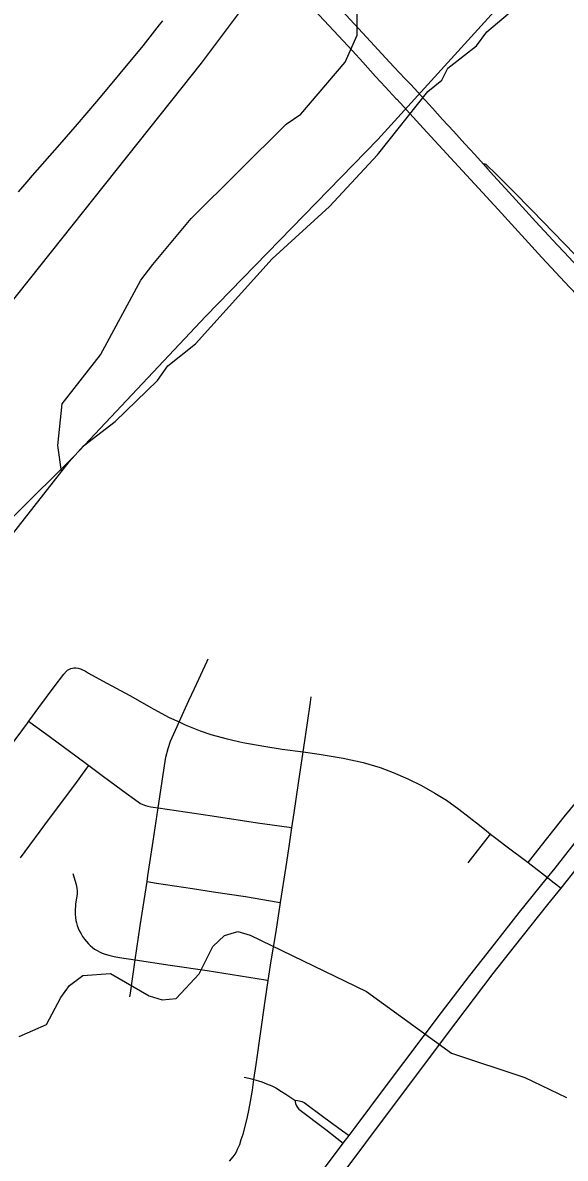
# Model space of a CAD drawing. Extents: x -1.4 to 35.4, y 0 to 22.
# Drawn here: x 11.42 to 11.86, y 17.273 to 18.196 of the extents above; entities that cross this region are included whole.
import ezdxf

# ---------------------------------------------------------------- set-up
doc = ezdxf.new("R2010")
doc.units = 0
for name, color, linetype in [('GM_X_City_Street', 7, 'Continuous'), ('GM_X_County_Road', 7, 'Continuous'), ('GM_X_County_Text', 7, 'Continuous'), ('GM_X_Interchange_Ramps', 7, 'Continuous'), ('GM_X_Minor_River', 7, 'Continuous'), ('GM_X_Rail_Line', 7, 'Continuous'), ('GM_X_Township_Road', 7, 'Continuous'), ('GM_X_US_Route', 7, 'Continuous')]:
    doc.layers.add(name, color=color, linetype=linetype)

msp = doc.modelspace()

# ---------------------------------------------------------------- linework, layer by layer
at = {"layer": 'GM_X_City_Street'}
msp.add_line((11.78157, 17.51311), (11.79977, 17.53645), dxfattribs=at)
for points in [[(11.50655, 17.40425), (11.50705, 17.40731), (11.51098, 17.43435), (11.515, 17.46198), (11.52057, 17.49785), (11.52128, 17.50246), (11.52558, 17.53071), (11.52969, 17.55781), (11.53433, 17.58837), (11.53592, 17.5988), (11.53761, 17.60605), (11.53963, 17.61191), (11.54494, 17.62381), (11.54664, 17.62751), (11.55466, 17.64495), (11.55919, 17.65483), (11.56936, 17.6768), (11.57034, 17.67892)], [(11.39848, 17.59333), (11.42338, 17.62664), (11.42447, 17.62813), (11.43253, 17.63917), (11.44512, 17.65615), (11.45303, 17.66647), (11.45513, 17.66874), (11.45606, 17.66955), (11.45712, 17.67019), (11.45869, 17.67095), (11.45992, 17.67128), (11.46099, 17.67144)], [(11.46099, 17.67144), (11.46271, 17.67144), (11.46452, 17.6712), (11.46649, 17.67061), (11.47043, 17.66886), (11.47313, 17.6673), (11.48449, 17.66096), (11.50658, 17.64899), (11.52604, 17.63801), (11.53865, 17.63127), (11.54664, 17.62751), (11.55158, 17.62519), (11.56369, 17.62035), (11.57249, 17.61734), (11.58566, 17.6137), (11.59841, 17.61091), (11.61553, 17.60795), (11.63041, 17.60552), (11.6475, 17.60331), (11.66037, 17.60145), (11.67995, 17.59814), (11.69632, 17.59453), (11.70998, 17.59049), (11.72046, 17.5866), (11.73243, 17.5814), (11.74359, 17.57586), (11.75441, 17.56976), (11.76394, 17.56392), (11.77398, 17.55664), (11.79062, 17.54368), (11.79647, 17.53908), (11.79977, 17.53645), (11.80396, 17.53319), (11.81209, 17.5268), (11.83019, 17.51335)], [(11.58764, 17.27066), (11.59057, 17.27435), (11.59213, 17.27657), (11.5932, 17.27829), (11.59418, 17.28043), (11.59591, 17.28438), (11.59714, 17.28824), (11.59862, 17.29276), (11.60084, 17.301), (11.60216, 17.30665), (11.60334, 17.31188), (11.60462, 17.31931), (11.60623, 17.3284), (11.60749, 17.33702), (11.60928, 17.3493), (11.6167, 17.40094), (11.6191, 17.41764), (11.62138, 17.43352), (11.62548, 17.45739), (11.62905, 17.48078), (11.63355, 17.51019), (11.63568, 17.52444), (11.63826, 17.54164), (11.64008, 17.5538), (11.64366, 17.57776), (11.6475, 17.60331), (11.64883, 17.61216), (11.65095, 17.6267), (11.65339, 17.6435), (11.65403, 17.64787)], [(11.42447, 17.62813), (11.42541, 17.62744), (11.43807, 17.61811), (11.46271, 17.59997), (11.47324, 17.59207), (11.48408, 17.58394), (11.5007, 17.57191), (11.51327, 17.56267), (11.51534, 17.56143), (11.51715, 17.56044), (11.5192, 17.55962), (11.5211, 17.55913), (11.52356, 17.55872), (11.52545, 17.55839), (11.52969, 17.55781), (11.5735, 17.55125), (11.61042, 17.54556), (11.63609, 17.54195), (11.63826, 17.54164)], [(11.41761, 17.51719), (11.44125, 17.54918), (11.46181, 17.57649), (11.47166, 17.58992), (11.47324, 17.59207)], [(11.4602, 17.50453), (11.46289, 17.49562), (11.46344, 17.49265), (11.46378, 17.49033), (11.46376, 17.48797), (11.46256, 17.4794), (11.4621, 17.47371), (11.46212, 17.47145), (11.46238, 17.46862), (11.46278, 17.46634), (11.46324, 17.46423), (11.46385, 17.46216), (11.46467, 17.46), (11.46566, 17.45763), (11.46693, 17.45543), (11.46821, 17.45336), (11.46972, 17.45118), (11.47125, 17.44925), (11.47302, 17.4473), (11.47445, 17.44588), (11.47634, 17.44429), (11.47791, 17.44309), (11.48006, 17.44179), (11.48185, 17.44078), (11.48408, 17.43984), (11.48654, 17.43897), (11.48951, 17.43805), (11.49377, 17.43708), (11.49809, 17.43623), (11.51098, 17.43435), (11.53927, 17.42993), (11.56943, 17.42556), (11.61675, 17.41801), (11.6191, 17.41764)], [(11.52057, 17.49785), (11.52816, 17.49669), (11.55756, 17.49221), (11.5747, 17.48964), (11.6005, 17.48577), (11.62715, 17.48111), (11.62905, 17.48078)], [(11.5996, 17.33905), (11.60325, 17.33811), (11.60749, 17.33702), (11.61102, 17.33611), (11.61392, 17.33519), (11.61757, 17.33369), (11.62197, 17.33191), (11.62518, 17.33026), (11.62979, 17.32745), (11.63323, 17.32518), (11.64058, 17.32026)], [(11.64058, 17.32026), (11.64125, 17.31767), (11.6419, 17.31577), (11.64281, 17.31421), (11.6438, 17.31298), (11.6658, 17.29657), (11.67487, 17.28939), (11.68007, 17.28527)], [(11.64058, 17.32026), (11.64281, 17.32005), (11.64429, 17.3198), (11.64635, 17.31923), (11.64832, 17.31838), (11.66429, 17.30644), (11.67931, 17.29547), (11.68474, 17.29151)]]:
    msp.add_lwpolyline(points, dxfattribs=at)
at = {"layer": 'GM_X_County_Road'}
msp.add_line((11.41599, 18.05823), (11.42307, 18.0663), dxfattribs=at)
for points in [[(11.4962, 18.15131), (11.49874, 18.15437), (11.51729, 18.17689), (11.53083, 18.19388), (11.53346, 18.19714)], [(11.42307, 18.0663), (11.42757, 18.07143), (11.44981, 18.09653), (11.46396, 18.11303), (11.47969, 18.13143), (11.4962, 18.15131)]]:
    msp.add_lwpolyline(points, dxfattribs=at)
at = {"layer": 'GM_X_County_Text'}
msp.add_lwpolyline([(11.37957, 17.93006), (11.54909, 18.14281), (11.56488, 18.16262), (11.60301, 18.2136)], dxfattribs=at)
at = {"layer": 'GM_X_Interchange_Ramps'}
msp.add_lwpolyline([(11.86835, 18.00739), (11.83363, 18.04294), (11.81772, 18.05904), (11.80949, 18.06751), (11.80463, 18.07227), (11.79622, 18.08028), (11.79545, 18.08067), (11.79474, 18.08069), (11.79405, 18.08056)], dxfattribs=at)
at = {"layer": 'GM_X_Minor_River'}
for points in [[(11.40834, 17.77621), (11.45725, 17.8388), (11.46887, 17.85189), (11.49465, 17.87158), (11.52901, 17.9048), (11.53757, 17.9168), (11.55989, 17.93465), (11.62221, 18.00385), (11.66888, 18.04636), (11.70795, 18.08823), (11.74869, 18.13957), (11.76024, 18.14887), (11.76497, 18.15866), (11.78844, 18.17688), (11.79661, 18.18813), (11.8228, 18.2101)], [(11.45108, 17.83089), (11.44799, 17.85225), (11.45161, 17.88599), (11.48266, 17.92572), (11.51559, 17.98631), (11.5253, 17.99905), (11.55632, 18.03651), (11.63357, 18.11305), (11.64548, 18.1212), (11.68152, 18.16351), (11.69138, 18.18537), (11.69138, 18.20741)], [(11.41662, 17.37199), (11.43881, 17.38186), (11.45057, 17.40369), (11.45757, 17.41344), (11.46835, 17.42161), (11.49078, 17.42313), (11.52236, 17.40512), (11.53294, 17.4019), (11.54434, 17.40284), (11.56292, 17.42303), (11.57393, 17.44525), (11.58357, 17.4542), (11.59426, 17.45743), (11.60446, 17.45422), (11.69898, 17.40855), (11.76799, 17.35838), (11.82764, 17.33875), (11.86154, 17.3226)]]:
    msp.add_lwpolyline(points, dxfattribs=at)
at = {"layer": 'GM_X_Rail_Line'}
msp.add_lwpolyline([(10.2986, 16.54036), (10.50718, 16.8304), (10.57033, 16.90889), (10.63636, 16.98834), (10.733, 17.08598), (10.9337, 17.29006), (11.02807, 17.39166), (11.18363, 17.56081), (11.36451, 17.7475), (11.46115, 17.84325), (11.56832, 17.95719), (11.70802, 18.10082), (11.80849, 18.21094), (11.92906, 18.33639), (12.04014, 18.45841), (12.11883, 18.53811), (12.18271, 18.60212), (12.23711, 18.64781), (12.28785, 18.68071), (12.35026, 18.72023), (12.42332, 18.75892), (12.58124, 18.82074), (12.80982, 18.90385), (12.87728, 18.92938)], dxfattribs=at)
at = {"layer": 'GM_X_Township_Road'}
msp.add_line((11.83019, 17.51335), (11.84602, 17.50115), dxfattribs=at)
for points in [[(11.83019, 17.51335), (11.83237, 17.51605), (11.83826, 17.52339), (11.84517, 17.53245), (11.85137, 17.54029), (11.85945, 17.55052), (11.87626, 17.57088), (11.88153, 17.57793)], [(11.84602, 17.50115), (11.85042, 17.49776), (11.85711, 17.4926)]]:
    msp.add_lwpolyline(points, dxfattribs=at)
at = {"layer": 'GM_X_US_Route'}
msp.add_line((11.68007, 17.28527), (11.68474, 17.29151), dxfattribs=at)
for points in [[(11.63948, 18.22435), (11.66046, 18.2018), (11.67609, 18.18495), (11.68747, 18.17262), (11.6959, 18.16348), (11.70627, 18.15194), (11.71437, 18.14322), (11.72279, 18.13408)], [(11.67911, 18.2053), (11.70223, 18.18026), (11.71127, 18.17022), (11.72103, 18.1598), (11.73046, 18.15004), (11.73484, 18.14532)], [(11.73484, 18.14532), (11.74051, 18.13913), (11.75242, 18.1261), (11.76075, 18.1169), (11.76966, 18.10738), (11.77884, 18.09725), (11.78684, 18.08857), (11.79405, 18.08056), (11.79764, 18.07657), (11.80225, 18.07152), (11.8148, 18.05774), (11.82574, 18.04585), (11.83656, 18.03385), (11.85394, 18.01522), (11.85984, 18.00883), (11.88016, 17.98699)], [(11.72279, 18.13408), (11.72344, 18.13338), (11.72916, 18.12716), (11.73146, 18.12467), (11.74505, 18.11), (11.77048, 18.08225), (11.7868, 18.06456)], [(11.7868, 18.06456), (11.80584, 18.04393), (11.84133, 18.0048), (11.86386, 17.98077), (11.87026, 17.97402), (11.8891, 17.95421), (11.89956, 17.9436), (11.90986, 17.93373), (11.92411, 17.92081), (11.93771, 17.90901), (11.95399, 17.89557), (11.96912, 17.88368), (11.97972, 17.87587), (11.98987, 17.86866), (12.00362, 17.85919), (12.00477, 17.85842), (12.00559, 17.85787)], [(11.68474, 17.29151), (11.68974, 17.29821), (11.71435, 17.33103), (11.75995, 17.39159), (11.78299, 17.42168), (11.80286, 17.44716), (11.82339, 17.47291), (11.83937, 17.49276), (11.84602, 17.50115), (11.85211, 17.50882), (11.87446, 17.53719)], [(11.39555, 16.89241), (11.41741, 16.91861), (11.44194, 16.94913), (11.45489, 16.96502), (11.47089, 16.98484), (11.49393, 17.01413), (11.51167, 17.03732), (11.52735, 17.05817), (11.54037, 17.07559), (11.55345, 17.09296), (11.56465, 17.10786), (11.5938, 17.14659), (11.62403, 17.18682), (11.65027, 17.22152), (11.68716, 17.27074), (11.70952, 17.30058), (11.73003, 17.32791), (11.76404, 17.37308), (11.80196, 17.4231), (11.81927, 17.44507), (11.84632, 17.47914), (11.85711, 17.4926), (11.87041, 17.50919), (11.88542, 17.52795)], [(11.38361, 16.89979), (11.42254, 16.94783), (11.45641, 16.98999), (11.48385, 17.02456), (11.50323, 17.04965), (11.52444, 17.07804), (11.57405, 17.14415), (11.60097, 17.17989), (11.62817, 17.21621), (11.65029, 17.24545), (11.68007, 17.28527)]]:
    msp.add_lwpolyline(points, dxfattribs=at)

doc.saveas('drawing.dxf')
